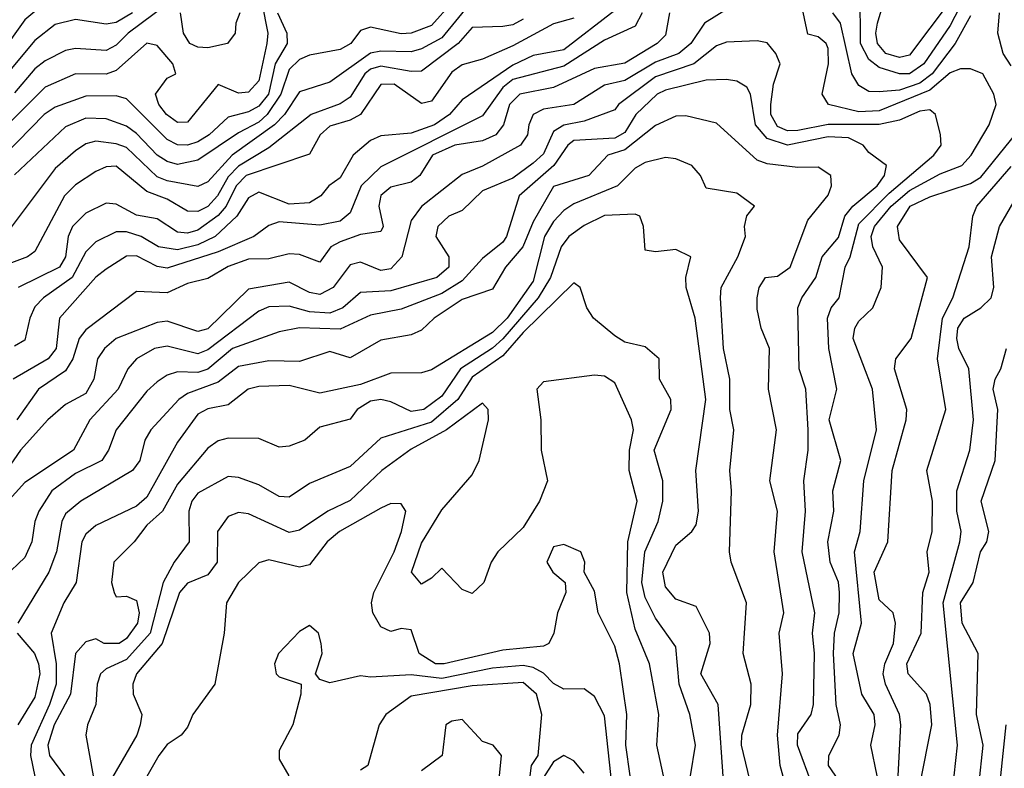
# Model space of a CAD drawing. Header units: metres. Extents: x -51132 to -49532, y -231222 to -229437.
# Tile 448 of 656: x -50155 to -50107, y -230336 to -230299. Entities that reach past the tile are written whole.
import ezdxf

# ---------------------------------------------------------------- set-up
doc = ezdxf.new("R2010")
doc.units = ezdxf.units.M
for name, color, linetype in [('CONTOUR_HALF', 8, 'Continuous'), ('CONTOUR_INDEX', 1, 'Continuous'), ('CONTOUR_INTER', 3, 'Continuous')]:
    doc.layers.add(name, color=color, linetype=linetype)

msp = doc.modelspace()

# ---------------------------------------------------------------- linework, layer by layer
at = {"layer": 'CONTOUR_HALF'}
for points, elevation in [([(-50107.981, -230296.259), (-50109.58, -230299.372), (-50110.888, -230301.259), (-50111.58, -230301.749), (-50112.08, -230301.747), (-50113.08, -230301.451), (-50113.58, -230301.055), (-50113.989, -230300.259), (-50114.007, -230297.759)], 56.5), ([(-50119.58, -230297.949), (-50121.668, -230299.259), (-50122.335, -230300.259), (-50122.927, -230300.759), (-50124.08, -230301.176), (-50125.58, -230302.083), (-50126.58, -230302.319), (-50128.08, -230303.27), (-50129.58, -230303.492), (-50130.08, -230303.753), (-50130.308, -230304.259), (-50130.366, -230304.759), (-50130.709, -230305.259), (-50132.58, -230306.3), (-50133.58, -230306.706), (-50135.58, -230308.278), (-50136.08, -230308.967), (-50136.55, -230310.759), (-50137.08, -230311.34), (-50137.58, -230311.424), (-50138.58, -230311.013), (-50139.08, -230311.143), (-50139.922, -230312.259), (-50140.58, -230312.597), (-50141.08, -230312.508), (-50142.08, -230311.992), (-50144.08, -230312.34), (-50146.08, -230314.296), (-50146.58, -230314.425), (-50148.08, -230313.921), (-50148.58, -230313.977), (-50150.58, -230314.766), (-50151.157, -230315.259), (-50151.501, -230315.759), (-50151.682, -230316.759), (-50152.08, -230317.462), (-50153.08, -230318.004), (-50153.947, -230318.759), (-50155.287, -230320.259), (-50156.58, -230322.105)], 55.5), ([(-50154.08, -230298.268), (-50155.08, -230299.098), (-50156.252, -230300.759)], 61.5), ([(-50133.08, -230298.164), (-50134.58, -230299.989), (-50135.58, -230300.532), (-50136.08, -230300.671), (-50137.58, -230300.635), (-50138.08, -230300.743), (-50140.08, -230302.162), (-50141.58, -230302.641), (-50142.312, -230303.759), (-50142.801, -230304.259), (-50144.88, -230305.759), (-50146.08, -230307.071), (-50146.58, -230307.294), (-50148.08, -230307.017), (-50148.58, -230306.81), (-50150.08, -230305.384), (-50150.58, -230305.19), (-50151.58, -230305.06), (-50152.08, -230305.203), (-50152.58, -230305.542), (-50153.58, -230306.413), (-50156.094, -230309.759)], 58.5), ([(-50148.08, -230298.337), (-50150.003, -230299.759), (-50150.58, -230300.341), (-50151.08, -230300.602), (-50152.58, -230300.51), (-50153.08, -230300.599), (-50154.08, -230301.108), (-50154.58, -230301.505), (-50155.58, -230302.69)], 60.5), ([(-50113.177, -230336.259), (-50113.488, -230334.759), (-50113.278, -230333.759), (-50113.327, -230333.259), (-50113.926, -230332.259), (-50114.362, -230330.259), (-50113.953, -230328.759), (-50114.293, -230325.259), (-50114.006, -230324.259), (-50113.828, -230321.759), (-50113.211, -230319.259), (-50113.412, -230317.259), (-50114.356, -230314.759), (-50114.276, -230314.259), (-50114.08, -230313.907), (-50113.395, -230313.259), (-50112.983, -230312.259), (-50112.917, -230311.259), (-50113.396, -230310.259), (-50113.478, -230309.759), (-50113.312, -230309.259), (-50112.488, -230308.259), (-50111.58, -230307.486), (-50110.08, -230306.677), (-50109.018, -230306.259), (-50108.559, -230305.759), (-50107.677, -230304.259), (-50107.329, -230303.259), (-50107.438, -230302.759), (-50107.98, -230301.759), (-50108.58, -230301.516), (-50109.08, -230301.502), (-50109.58, -230301.713), (-50110.58, -230302.55), (-50113.08, -230303.569), (-50114.08, -230303.619), (-50115.573, -230303.259), (-50115.875, -230302.759), (-50115.575, -230301.259), (-50115.58, -230300.501), (-50115.687, -230300.259), (-50116.08, -230299.937), (-50116.58, -230299.811), (-50116.912, -230298.259)], 55.5), ([(-50142.65, -230298.759), (-50142.2, -230299.759), (-50142.186, -230300.259), (-50142.763, -230301.259), (-50143.103, -230302.759), (-50143.58, -230303.351), (-50144.08, -230303.627), (-50145.08, -230303.888), (-50146.016, -230304.759), (-50146.58, -230305.092), (-50147.08, -230305.266), (-50147.58, -230305.24), (-50148.08, -230304.983), (-50150.08, -230302.989), (-50150.58, -230302.839), (-50152.08, -230302.851), (-50153.58, -230303.398), (-50154.125, -230303.759), (-50158.08, -230307.782)], 59.5), ([(-50124.724, -230298.759), (-50125.08, -230299.408), (-50126.58, -230300.091), (-50128.58, -230301.378), (-50131.08, -230302.036), (-50131.58, -230302.42), (-50132.58, -230303.825), (-50137.58, -230306.321), (-50138.536, -230307.259), (-50139.08, -230308.589), (-50139.58, -230308.991), (-50140.58, -230309.193), (-50142.58, -230309.036), (-50143.08, -230309.217), (-50143.826, -230309.759), (-50145.58, -230310.512), (-50148.08, -230311.313), (-50148.58, -230311.228), (-50149.58, -230310.696), (-50150.08, -230310.716), (-50151.08, -230311.353), (-50151.58, -230311.753), (-50153.372, -230313.759), (-50153.531, -230315.259), (-50153.928, -230315.759), (-50155.654, -230316.759)], 56.5), ([(-50144.509, -230298.759), (-50144.709, -230299.259), (-50144.743, -230299.759), (-50145.119, -230300.259), (-50146.08, -230300.482), (-50146.58, -230300.445), (-50146.959, -230300.259), (-50147.272, -230299.759), (-50147.421, -230298.759)], 60.5), ([(-50128.08, -230299.022), (-50129.08, -230299.293), (-50131.08, -230300.373), (-50132.58, -230301.038), (-50133.58, -230301.311), (-50134.08, -230301.68), (-50135.08, -230303.102), (-50135.58, -230303.21), (-50136.913, -230302.259), (-50137.58, -230302.285), (-50138.58, -230303.749), (-50139.08, -230304.04), (-50140.08, -230304.333), (-50140.56, -230304.759), (-50141.08, -230305.698), (-50144.198, -230306.759), (-50144.695, -230307.259), (-50145.184, -230308.259), (-50145.58, -230308.726), (-50146.58, -230309.434), (-50147.08, -230309.581), (-50147.58, -230309.531), (-50148.58, -230308.879), (-50149.58, -230308.695), (-50150.58, -230308.169), (-50151.08, -230308.113), (-50152.08, -230308.611), (-50152.741, -230309.259), (-50152.941, -230309.759), (-50153.083, -230310.759), (-50153.369, -230311.259), (-50155.411, -230312.259)], 57.5), ([(-50116.347, -230336.759), (-50117.091, -230334.759), (-50117.08, -230334.194), (-50116.421, -230333.259), (-50116.299, -230332.759), (-50116.256, -230330.259), (-50116.353, -230329.259), (-50116.233, -230328.259), (-50116.867, -230325.259), (-50116.7, -230323.259), (-50116.775, -230321.759), (-50116.564, -230320.259), (-50116.56, -230319.259), (-50116.687, -230317.259), (-50117.016, -230316.259), (-50117.072, -230313.259), (-50116.874, -230312.759), (-50116.188, -230311.759), (-50115.878, -230310.759), (-50115.08, -230309.802), (-50114.765, -230308.759), (-50114.369, -230308.259), (-50113.181, -230307.259), (-50112.809, -230306.759), (-50112.718, -230306.259), (-50113.58, -230305.62), (-50113.867, -230305.259), (-50114.58, -230304.893), (-50115.58, -230304.859), (-50117.58, -230305.267), (-50118.58, -230304.94), (-50119.153, -230304.259), (-50119.406, -230302.759), (-50119.58, -230302.408), (-50120.08, -230302.122), (-50120.58, -230302.034), (-50121.58, -230302.059), (-50123.58, -230302.554), (-50123.997, -230302.759), (-50125.032, -230303.759), (-50125.58, -230304.631), (-50126.08, -230304.919), (-50128.08, -230305.026), (-50128.385, -230305.259), (-50129.076, -230306.259), (-50130.769, -230307.759), (-50131.397, -230309.759), (-50131.58, -230310.031), (-50132.58, -230310.834), (-50133.58, -230311.926), (-50134.58, -230312.554), (-50136.58, -230313.316), (-50138.08, -230313.625), (-50139.58, -230314.304), (-50141.58, -230314.247), (-50142.58, -230314.445), (-50144.875, -230315.259), (-50146.08, -230316.277), (-50146.58, -230316.433), (-50147.58, -230316.412), (-50148.08, -230316.564), (-50148.58, -230316.903), (-50149.08, -230317.36), (-50150.58, -230319.253), (-50150.957, -230320.259), (-50151.293, -230320.759), (-50152.58, -230321.405), (-50153.753, -230322.259), (-50154.39, -230323.259), (-50154.586, -230323.759), (-50154.726, -230324.759), (-50155.08, -230325.528), (-50156.08, -230326.485)], 54.5), ([(-50119.117, -230337.759), (-50119.84, -230334.759), (-50119.827, -230334.259), (-50119.394, -230332.759), (-50119.375, -230331.759), (-50119.762, -230330.259), (-50119.595, -230327.759), (-50120.351, -230325.759), (-50120.429, -230325.259), (-50120.334, -230322.259), (-50120.42, -230321.259), (-50120.229, -230319.259), (-50120.414, -230318.259), (-50120.417, -230316.759), (-50120.723, -230315.259), (-50120.872, -230312.759), (-50120.839, -230312.259), (-50120.031, -230310.759), (-50119.644, -230309.759), (-50119.699, -230309.259), (-50119.58, -230308.732), (-50119.208, -230308.259), (-50120.08, -230307.629), (-50121.58, -230307.371), (-50121.859, -230306.759), (-50122.289, -230306.259), (-50123.08, -230305.926), (-50123.58, -230305.874), (-50124.58, -230306.108), (-50125.08, -230306.392), (-50125.938, -230307.259), (-50128.08, -230308.149), (-50128.58, -230308.476), (-50129.08, -230309.006), (-50129.523, -230309.759), (-50130.08, -230311.946), (-50131.362, -230313.759), (-50132.08, -230314.478), (-50135.08, -230316.312), (-50135.58, -230316.453), (-50137.08, -230316.468), (-50138.58, -230317.022), (-50140.58, -230317.459), (-50142.08, -230317.077), (-50143.58, -230317.131), (-50144.098, -230317.259), (-50145.08, -230318.033), (-50146.08, -230318.227), (-50146.58, -230318.483), (-50147.58, -230319.865), (-50149.08, -230322.567), (-50149.58, -230323.001), (-50151.58, -230323.966), (-50152.08, -230324.39), (-50152.279, -230324.759), (-50152.557, -230326.759), (-50153.157, -230327.759), (-50153.782, -230329.259), (-50153.531, -230330.759), (-50153.543, -230331.759), (-50153.863, -230332.759), (-50154.774, -230334.759), (-50154.807, -230335.259), (-50154.58, -230336.291)], 53.5), ([(-50111.08, -230336.725), (-50110.487, -230333.759), (-50110.574, -230332.759), (-50110.746, -230332.259), (-50111.653, -230331.259), (-50111.713, -230330.759), (-50111.01, -230329.259), (-50110.931, -230327.259), (-50110.614, -230326.259), (-50110.722, -230325.259), (-50110.468, -230324.259), (-50110.457, -230322.759), (-50110.728, -230321.259), (-50109.795, -230318.259), (-50110.204, -230315.759), (-50109.958, -230313.759), (-50109.449, -230312.759), (-50108.649, -230310.259), (-50108.468, -230308.759), (-50108.273, -230308.259), (-50106.58, -230306.308)], 56.5), ([(-50122.35, -230336.259), (-50122.102, -230334.759), (-50122.392, -230333.259), (-50122.913, -230331.759), (-50123.08, -230329.923), (-50124.08, -230328.51), (-50124.58, -230327.494), (-50124.744, -230326.759), (-50124.592, -230325.259), (-50123.949, -230323.759), (-50123.716, -230322.759), (-50123.716, -230321.759), (-50124.131, -230320.259), (-50123.301, -230318.259), (-50123.325, -230317.759), (-50123.875, -230316.759), (-50123.886, -230315.759), (-50124.58, -230315.174), (-50125.58, -230314.938), (-50126.08, -230314.632), (-50127.123, -230313.759), (-50127.454, -230313.259), (-50127.775, -230312.259), (-50128.08, -230312.036), (-50130.58, -230314.471), (-50131.58, -230315.614), (-50133.08, -230316.664), (-50133.795, -230317.759), (-50135.08, -230318.878), (-50137.58, -230319.672), (-50139.08, -230321.059), (-50141.08, -230321.891), (-50142.08, -230322.569), (-50142.58, -230322.538), (-50143.58, -230321.962), (-50144.58, -230321.595), (-50145.08, -230321.558), (-50146.58, -230322.368), (-50146.87, -230322.759), (-50147.02, -230323.259), (-50146.994, -230324.759), (-50147.742, -230325.759), (-50148.272, -230326.759), (-50148.924, -230329.259), (-50150.08, -230330.544), (-50151.08, -230331.008), (-50151.359, -230331.259), (-50151.518, -230331.759), (-50151.582, -230332.759), (-50151.999, -230333.759), (-50152.075, -230334.259), (-50151.717, -230336.259)], 52.5), ([(-50108.174, -230336.759), (-50107.972, -230334.759), (-50108.298, -230333.259), (-50108.215, -230330.259), (-50109.003, -230328.759), (-50109.086, -230327.759), (-50108.461, -230326.759), (-50108.096, -230325.259), (-50107.787, -230324.759), (-50107.681, -230324.259), (-50108.062, -230322.759), (-50107.368, -230320.759), (-50107.236, -230318.259), (-50107.471, -230317.259), (-50107.38, -230316.759), (-50107.102, -230316.259), (-50106.816, -230315.259)], 57.5), ([(-50125.326, -230336.259), (-50125.53, -230334.759), (-50125.489, -230333.259), (-50125.836, -230330.759), (-50126.08, -230329.899), (-50126.885, -230328.259), (-50127.08, -230327.187), (-50127.58, -230326.259), (-50127.551, -230325.759), (-50127.75, -230325.259), (-50128.58, -230324.895), (-50129.08, -230325.003), (-50129.41, -230325.759), (-50129.119, -230326.259), (-50128.516, -230326.759), (-50128.473, -230327.259), (-50128.897, -230328.259), (-50129.065, -230329.259), (-50129.319, -230329.759), (-50129.58, -230329.889), (-50131.58, -230330.096), (-50134.456, -230330.759), (-50134.893, -230330.759), (-50135.687, -230330.259), (-50136.08, -230329.083), (-50136.58, -230329.027), (-50137.08, -230329.168), (-50137.58, -230328.948), (-50137.971, -230328.259), (-50138.035, -230327.759), (-50137.915, -230327.259), (-50136.914, -230325.259), (-50136.556, -230324.259), (-50136.353, -230323.259), (-50136.58, -230322.889), (-50137.08, -230322.884), (-50137.58, -230323.108), (-50139.606, -230324.259), (-50140.217, -230324.759), (-50141.08, -230325.895), (-50141.58, -230326.013), (-50143.08, -230325.648), (-50143.58, -230325.794), (-50144.58, -230326.767), (-50145.169, -230327.759), (-50145.278, -230329.259), (-50145.741, -230331.759), (-50146.814, -230333.259), (-50147.08, -230333.877), (-50147.397, -230334.259), (-50148.08, -230334.723), (-50148.49, -230335.259), (-50149.335, -230336.759)], 51.5), ([(-50130.227, -230336.259), (-50130.174, -230335.759), (-50129.839, -230335.259), (-50129.66, -230333.259), (-50129.931, -230332.259), (-50130.58, -230331.684), (-50133.08, -230331.846), (-50136.08, -230332.357), (-50137.325, -230333.259), (-50137.65, -230333.759), (-50138.22, -230335.759), (-50138.58, -230335.983)], 50.5), ([(-50127.58, -230336.137), (-50128.08, -230335.524), (-50128.58, -230335.271), (-50129.08, -230335.57), (-50129.58, -230336.356)], 50.5)]:
    msp.add_lwpolyline(points, dxfattribs=dict(at, elevation=elevation))
at = {"layer": 'CONTOUR_INDEX'}
for points, elevation in [([(-50143.426, -230298.259), (-50143.136, -230299.759), (-50143.178, -230300.259), (-50143.58, -230302.096), (-50144.08, -230302.654), (-50144.58, -230302.709), (-50145.58, -230302.275), (-50147.08, -230304.124), (-50147.58, -230304.148), (-50148.107, -230303.759), (-50148.488, -230303.259), (-50148.653, -230302.759), (-50148.08, -230301.971), (-50147.655, -230301.759), (-50147.799, -230301.259), (-50148.58, -230300.357), (-50149.08, -230300.241), (-50150.58, -230301.595), (-50151.08, -230301.769), (-50152.58, -230301.759), (-50154.08, -230302.406), (-50156.08, -230304.405)], 60), ([(-50114.882, -230336.759), (-50115.574, -230335.759), (-50115.558, -230335.259), (-50115.036, -230334.259), (-50114.975, -230333.759), (-50115.195, -230332.759), (-50115.321, -230330.259), (-50115.272, -230329.259), (-50115.039, -230328.259), (-50115.035, -230327.259), (-50115.08, -230326.748), (-50115.481, -230325.759), (-50115.6, -230324.759), (-50115.313, -230323.259), (-50115.354, -230322.259), (-50114.956, -230320.759), (-50115.534, -230318.759), (-50115.16, -230317.259), (-50115.559, -230315.259), (-50115.617, -230313.759), (-50115.443, -230313.259), (-50115.045, -230312.759), (-50114.749, -230311.259), (-50114.506, -230310.759), (-50114.08, -230309.136), (-50112.58, -230307.618), (-50110.395, -230305.759), (-50110.029, -230305.259), (-50110.057, -230304.759), (-50110.311, -230303.759), (-50110.58, -230303.531), (-50111.08, -230303.582), (-50112.08, -230304.028), (-50113.08, -230304.243), (-50115.58, -230304.25), (-50117.08, -230304.544), (-50117.58, -230304.554), (-50118.08, -230304.348), (-50118.395, -230303.759), (-50118.409, -230303.259), (-50118.267, -230302.259), (-50117.947, -230301.259), (-50118.151, -230300.759), (-50118.58, -230300.232), (-50119.08, -230300.135), (-50120.58, -230300.196), (-50121.08, -230300.382), (-50122.186, -230301.259), (-50124.08, -230301.901), (-50125.884, -230303.259), (-50126.08, -230303.525), (-50127.58, -230304.084), (-50128.58, -230304.281), (-50129.08, -230304.584), (-50129.58, -230305.684), (-50130.08, -230306.143), (-50131.08, -230306.886), (-50132.58, -230307.509), (-50133.58, -230308.48), (-50134.235, -230308.759), (-50134.781, -230309.259), (-50134.866, -230309.759), (-50134.232, -230310.759), (-50134.23, -230311.259), (-50134.83, -230311.759), (-50137.08, -230312.422), (-50138.58, -230312.499), (-50139.445, -230313.259), (-50140.08, -230313.517), (-50141.08, -230313.451), (-50142.08, -230313.169), (-50143.08, -230313.213), (-50143.58, -230313.421), (-50146.08, -230315.315), (-50146.58, -230315.515), (-50148.08, -230315.139), (-50148.697, -230315.259), (-50149.59, -230315.759), (-50150.022, -230316.259), (-50150.497, -230317.259), (-50151.887, -230318.759), (-50152.68, -230320.259), (-50155.08, -230321.846), (-50157.08, -230324.036)], 55), ([(-50131.748, -230336.259), (-50131.636, -230335.259), (-50132.052, -230334.759), (-50132.58, -230334.575), (-50133.58, -230333.501), (-50134.08, -230333.574), (-50134.387, -230333.759), (-50134.568, -230335.259), (-50135.58, -230336.013)], 50)]:
    msp.add_lwpolyline(points, dxfattribs=dict(at, elevation=elevation))
at = {"layer": 'CONTOUR_INTER'}
for points, elevation in [([(-50109.58, -230298.179), (-50111.58, -230300.838), (-50112.08, -230300.958), (-50112.742, -230300.759), (-50113.167, -230300.259), (-50113.245, -230299.759), (-50113.158, -230299.259), (-50112.576, -230297.259)], 57), ([(-50134.08, -230298.261), (-50135.08, -230299.371), (-50136.079, -230299.759), (-50136.58, -230299.781), (-50138.08, -230299.458), (-50138.58, -230299.632), (-50139.049, -230300.259), (-50139.58, -230300.566), (-50141.08, -230300.842), (-50141.58, -230301.057), (-50142.08, -230301.535), (-50142.486, -230302.759), (-50143.162, -230303.759), (-50143.58, -230304.133), (-50144.58, -230304.659), (-50146.58, -230305.999), (-50147.58, -230306.212), (-50148.08, -230306.068), (-50148.58, -230305.752), (-50149.58, -230304.69), (-50150.08, -230304.329), (-50151.08, -230303.968), (-50152.08, -230303.926), (-50153.08, -230304.36), (-50155.58, -230306.717)], 59), ([(-50149.79, -230298.759), (-50150.58, -230299.232), (-50151.08, -230299.313), (-50152.58, -230299.084), (-50153.58, -230299.327), (-50154.58, -230300.108), (-50156.08, -230301.896)], 61), ([(-50126.08, -230298.645), (-50128.58, -230300.572), (-50130.08, -230300.854), (-50131.08, -230301.333), (-50133.58, -230303.035), (-50134.194, -230303.759), (-50134.934, -230304.259), (-50136.08, -230304.673), (-50137.58, -230304.8), (-50138.08, -230305.024), (-50138.937, -230305.759), (-50139.58, -230306.874), (-50140.138, -230307.259), (-50140.529, -230307.759), (-50141.08, -230308.097), (-50142.08, -230308.168), (-50143.58, -230307.567), (-50144.08, -230307.856), (-50144.658, -230308.759), (-50145.724, -230309.759), (-50146.58, -230310.157), (-50147.58, -230310.406), (-50148.513, -230310.259), (-50149.351, -230309.759), (-50150.08, -230309.526), (-50150.58, -230309.515), (-50151.58, -230310.016), (-50152.08, -230310.503), (-50152.744, -230311.759), (-50154.167, -230312.759), (-50154.58, -230313.207), (-50154.837, -230313.759), (-50155.08, -230314.845), (-50155.58, -230315.149)], 57), ([(-50123.385, -230298.759), (-50123.58, -230299.848), (-50123.995, -230300.259), (-50125.58, -230301.223), (-50127.08, -230301.493), (-50129.08, -230302.428), (-50130.736, -230302.759), (-50131.253, -230303.259), (-50131.549, -230304.259), (-50131.925, -230304.759), (-50132.58, -230305.056), (-50133.941, -230305.259), (-50135.031, -230305.759), (-50135.66, -230306.759), (-50136.08, -230307.078), (-50137.08, -230307.332), (-50137.58, -230307.736), (-50137.681, -230308.259), (-50137.457, -230309.259), (-50137.58, -230309.501), (-50138.58, -230309.656), (-50139.58, -230310.017), (-50140.031, -230310.259), (-50140.58, -230311.018), (-50141.58, -230310.643), (-50142.08, -230310.611), (-50143.08, -230310.847), (-50144.08, -230310.865), (-50145.08, -230311.228), (-50146.08, -230311.81), (-50147.08, -230312.066), (-50148.08, -230312.526), (-50149.58, -230312.452), (-50152.08, -230314.333), (-50152.409, -230314.759), (-50152.725, -230315.759), (-50153.08, -230316.363), (-50154.4, -230317.259), (-50155.465, -230318.759)], 56), ([(-50108.58, -230298.907), (-50109.336, -230300.259), (-50110.47, -230301.759), (-50111.08, -230302.219), (-50112.08, -230302.56), (-50113.08, -230302.639), (-50113.58, -230302.621), (-50114.08, -230302.326), (-50114.42, -230301.759), (-50114.974, -230299.259), (-50115.355, -230298.759)], 56), ([(-50106.58, -230301.369), (-50106.975, -230300.759), (-50107.247, -230299.759), (-50107.16, -230298.759)], 56), ([(-50130.58, -230299.073), (-50131.08, -230299.342), (-50131.58, -230299.428), (-50133.08, -230299.482), (-50133.781, -230300.259), (-50135.58, -230301.618), (-50136.08, -230301.647), (-50137.58, -230301.37), (-50138.08, -230301.523), (-50138.366, -230301.759), (-50139.08, -230302.908), (-50139.58, -230303.221), (-50140.994, -230303.759), (-50143.08, -230305.385), (-50144.58, -230306.29), (-50145.08, -230306.821), (-50145.61, -230307.759), (-50146.08, -230308.278), (-50146.58, -230308.518), (-50147.08, -230308.514), (-50148.08, -230307.919), (-50149.08, -230307.544), (-50150.58, -230306.298), (-50151.08, -230306.333), (-50151.58, -230306.557), (-50152.58, -230307.212), (-50153.129, -230307.759), (-50154.58, -230310.482), (-50154.949, -230310.759), (-50156.58, -230311.356)], 58), ([(-50117.531, -230337.259), (-50117.945, -230335.759), (-50118.069, -230334.259), (-50117.834, -230331.259), (-50117.987, -230329.259), (-50117.762, -230328.259), (-50118.24, -230325.259), (-50118.077, -230323.259), (-50118.444, -230321.759), (-50118.131, -230319.259), (-50118.523, -230317.259), (-50118.462, -230315.259), (-50118.881, -230314.259), (-50119.08, -230313.326), (-50119.07, -230312.759), (-50118.98, -230312.259), (-50118.67, -230311.759), (-50118.08, -230311.695), (-50117.45, -230311.259), (-50116.58, -230308.95), (-50115.58, -230307.725), (-50115.42, -230307.259), (-50115.456, -230306.759), (-50116.08, -230306.348), (-50117.08, -230306.366), (-50118.58, -230306.181), (-50119.08, -230305.993), (-50121.08, -230304.172), (-50122.58, -230303.825), (-50123.08, -230303.838), (-50124.08, -230304.297), (-50125.58, -230305.486), (-50126.415, -230305.759), (-50127.344, -230306.759), (-50129.08, -230307.291), (-50130.08, -230309.023), (-50130.603, -230310.259), (-50131.45, -230311.259), (-50132.08, -230312.338), (-50133.58, -230312.851), (-50134.954, -230313.759), (-50135.58, -230314.355), (-50136.08, -230314.58), (-50137.58, -230314.854), (-50139.08, -230315.723), (-50140.08, -230315.407), (-50141.58, -230315.894), (-50143.08, -230315.865), (-50144.58, -230316.141), (-50145.58, -230316.911), (-50147.08, -230317.464), (-50147.506, -230317.759), (-50148.878, -230319.259), (-50149.184, -230319.759), (-50149.432, -230320.759), (-50149.788, -230321.259), (-50152.325, -230322.759), (-50153.08, -230323.38), (-50153.261, -230323.759), (-50153.521, -230325.259), (-50153.903, -230326.259), (-50155.417, -230328.759)], 54), ([(-50112.142, -230336.259), (-50112.006, -230333.759), (-50112.081, -230333.259), (-50112.772, -230331.759), (-50112.877, -230331.259), (-50112.797, -230330.759), (-50112.378, -230329.759), (-50112.269, -230328.759), (-50112.395, -230328.259), (-50113.08, -230327.611), (-50113.324, -230326.259), (-50112.649, -230324.759), (-50112.43, -230321.259), (-50111.744, -230318.759), (-50111.713, -230318.259), (-50112.329, -230316.259), (-50112.252, -230315.759), (-50111.507, -230314.759), (-50110.693, -230311.759), (-50112.08, -230309.909), (-50112.168, -230309.259), (-50111.549, -230308.259), (-50110.58, -230307.799), (-50108.58, -230307.141), (-50108.08, -230306.84), (-50106.005, -230304.259)], 56), ([(-50109.391, -230336.259), (-50109.229, -230334.759), (-50109.934, -230327.759), (-50109.114, -230324.759), (-50109.038, -230324.259), (-50109.266, -230323.259), (-50109.263, -230322.259), (-50108.627, -230320.259), (-50108.434, -230318.759), (-50108.677, -230316.259), (-50109.168, -230315.259), (-50109.262, -230314.759), (-50109.204, -230314.259), (-50108.894, -230313.759), (-50108.072, -230313.259), (-50107.576, -230312.759), (-50107.437, -230312.259), (-50107.558, -230310.759), (-50107.169, -230309.259), (-50106.08, -230307.389)], 57), ([(-50120.71, -230336.759), (-50120.996, -230332.759), (-50121.85, -230331.259), (-50121.393, -230329.759), (-50121.424, -230329.259), (-50122.08, -230327.937), (-50123.08, -230327.58), (-50123.58, -230326.97), (-50123.717, -230326.259), (-50123.08, -230324.928), (-50122.29, -230324.259), (-50122.08, -230323.92), (-50121.961, -230323.259), (-50122.093, -230321.259), (-50121.596, -230317.759), (-50122.117, -230313.759), (-50122.559, -230312.259), (-50122.576, -230311.759), (-50122.34, -230310.759), (-50123.08, -230310.392), (-50124.08, -230310.512), (-50124.58, -230310.421), (-50124.669, -230309.259), (-50124.838, -230308.759), (-50125.08, -230308.65), (-50126.58, -230308.724), (-50127.58, -230309.214), (-50128.326, -230309.759), (-50128.713, -230310.259), (-50129.235, -230311.759), (-50129.841, -230312.759), (-50131.58, -230314.783), (-50132.08, -230315.242), (-50133.661, -230316.259), (-50134.58, -230317.599), (-50135.458, -230318.259), (-50136.08, -230318.358), (-50137.08, -230317.876), (-50137.58, -230317.762), (-50138.08, -230317.851), (-50138.732, -230318.259), (-50139.08, -230318.727), (-50140.58, -230319.13), (-50141.319, -230319.759), (-50142.08, -230320.056), (-50142.58, -230320.106), (-50143.58, -230319.679), (-50145.08, -230319.662), (-50145.58, -230319.794), (-50146.08, -230320.163), (-50147.58, -230321.928), (-50148.316, -230323.259), (-50149.08, -230323.943), (-50149.698, -230324.759), (-50150.699, -230325.759), (-50150.822, -230326.759), (-50150.679, -230327.259), (-50150.58, -230327.465), (-50150.08, -230327.43), (-50149.58, -230327.647), (-50149.463, -230328.259), (-50149.545, -230328.759), (-50150.08, -230329.515), (-50150.442, -230329.759), (-50151.181, -230329.759), (-50151.58, -230329.539), (-50152.08, -230329.686), (-50152.58, -230330.253), (-50152.83, -230332.259), (-50153.638, -230333.759), (-50153.955, -230334.759), (-50153.862, -230335.259), (-50153.121, -230336.259)], 53), ([(-50123.684, -230336.259), (-50124.015, -230334.759), (-50123.916, -230333.259), (-50124.367, -230330.759), (-50125.08, -230329.054), (-50125.48, -230327.259), (-50125.431, -230324.759), (-50124.97, -230322.759), (-50125.368, -230321.259), (-50125.346, -230320.259), (-50125.162, -230319.259), (-50125.253, -230318.759), (-50126.08, -230316.946), (-50126.58, -230316.618), (-50127.08, -230316.573), (-50129.58, -230316.89), (-50129.915, -230317.259), (-50129.71, -230318.759), (-50129.693, -230320.259), (-50129.387, -230321.759), (-50129.772, -230322.759), (-50130.58, -230324.055), (-50131.828, -230325.259), (-50132.156, -230325.759), (-50132.506, -230326.759), (-50133.08, -230327.295), (-50133.58, -230327.104), (-50134.58, -230326.057), (-50135.08, -230326.556), (-50135.58, -230326.836), (-50136.061, -230326.259), (-50135.58, -230324.822), (-50134.58, -230323.193), (-50133.08, -230321.47), (-50132.744, -230320.759), (-50132.278, -230318.759), (-50132.3, -230318.259), (-50132.58, -230317.948), (-50134.342, -230319.259), (-50136.08, -230320.211), (-50137.534, -230321.259), (-50139.08, -230322.737), (-50140.177, -230323.259), (-50141.58, -230324.186), (-50142.08, -230324.297), (-50144.08, -230323.38), (-50144.58, -230323.321), (-50145.08, -230323.509), (-50145.608, -230324.259), (-50145.625, -230325.759), (-50146.08, -230326.382), (-50147.08, -230326.796), (-50147.472, -230327.259), (-50148.332, -230329.759), (-50149.581, -230331.259), (-50149.765, -230331.759), (-50149.745, -230332.259), (-50149.326, -230333.259), (-50149.403, -230333.759), (-50149.568, -230334.259), (-50151.302, -230337.259)], 52), ([(-50126.161, -230337.259), (-50126.58, -230333.316), (-50127.08, -230332.361), (-50127.58, -230331.995), (-50128.58, -230332.012), (-50129.08, -230331.727), (-50129.58, -230331.215), (-50130.08, -230330.94), (-50130.58, -230330.843), (-50132.08, -230330.969), (-50134.58, -230331.487), (-50136.08, -230331.296), (-50138.08, -230331.419), (-50138.58, -230331.347), (-50140.08, -230331.69), (-50140.58, -230331.522), (-50140.796, -230331.259), (-50140.468, -230330.259), (-50140.506, -230329.759), (-50140.644, -230329.259), (-50141.08, -230328.876), (-50141.58, -230329.169), (-50142.599, -230330.259), (-50142.796, -230330.759), (-50142.721, -230331.259), (-50142.58, -230331.405), (-50141.485, -230331.759), (-50141.509, -230332.259), (-50141.908, -230333.759), (-50142.58, -230335.021), (-50142.58, -230335.452), (-50142.1, -230336.259)], 51), ([(-50155.455, -230329.259), (-50154.601, -230330.259), (-50154.413, -230330.759), (-50154.336, -230331.259), (-50154.58, -230332.391), (-50155.414, -230333.759)], 54), ([(-50105.08, -230365.003), (-50107.081, -230362.259), (-50107.845, -230360.759), (-50108.398, -230358.259), (-50108.532, -230356.259), (-50108.395, -230354.759), (-50108.461, -230353.259), (-50108.172, -230352.259), (-50107.888, -230350.259), (-50108.04, -230346.759), (-50107.798, -230345.259), (-50107.953, -230343.759), (-50107.326, -230341.259), (-50107.7, -230339.259), (-50107.675, -230338.759), (-50107.099, -230336.259), (-50106.831, -230333.759)], 58)]:
    msp.add_lwpolyline(points, dxfattribs=dict(at, elevation=elevation))

doc.saveas('drawing.dxf')
